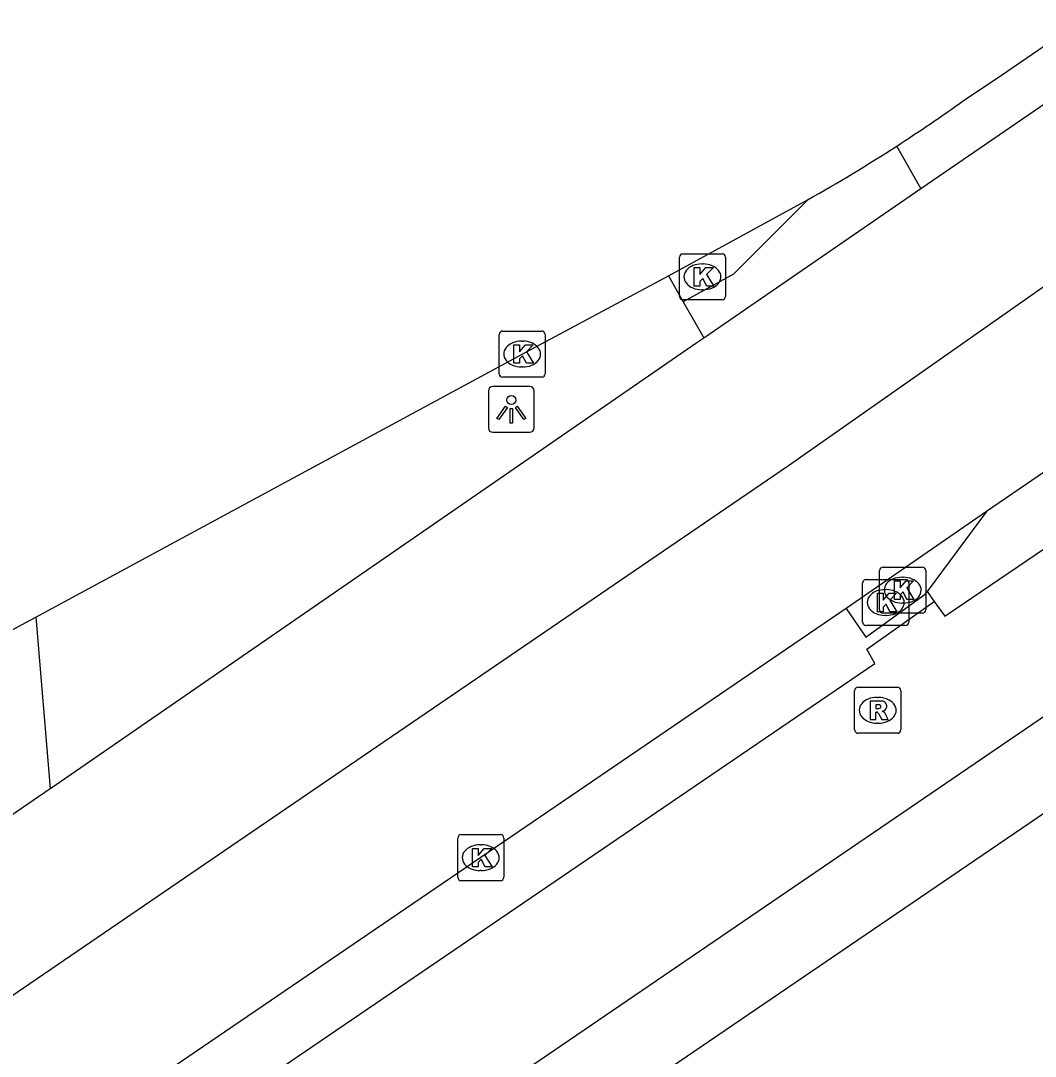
# Model space of a CAD drawing. Extents: x 157692 to 159670, y 381454 to 383289.
# Drawn here: x 157899.93 to 157921.96, y 383160.61 to 383183.08 of the extents above; entities that cross this region are included whole.
import ezdxf

# ---------------------------------------------------------------- set-up
doc = ezdxf.new("R2010")
doc.units = 0
for name, color, linetype in [('IMGEO_Berm_gesloten', 7, 'Continuous'), ('IMGEO_Berm_open', 7, 'Continuous'), ('IMGEO_Fietspad_open', 7, 'Continuous'), ('IMGEO_Kolk', 7, 'Continuous'), ('IMGEO_Lichtpunt', 7, 'Continuous'), ('IMGEO_OVBaan_gesloten', 7, 'Continuous'), ('IMGEO_Rijbaan_regionaal_gesloten', 7, 'Continuous'), ('IMGEO_Rioolput', 7, 'Continuous'), ('IMGEO_Verkeerseiland_gesloten', 7, 'Continuous'), ('IMGEO_Voetpad_open', 7, 'Continuous')]:
    doc.layers.add(name, color=color, linetype=linetype)

msp = doc.modelspace()

# ---------------------------------------------------------------- linework, layer by layer
at = {"layer": 'IMGEO_Berm_gesloten'}
for points in [[(157919.475, 383179.439), (157918.951, 383180.364)], [(157914.314, 383176.981), (157914.76, 383176.206)]]:
    msp.add_lwpolyline(points, dxfattribs=at)
at = {"layer": 'IMGEO_Berm_open'}
msp.add_lwpolyline([(157900.261, 383170.145), (157900.57, 383166.424)], dxfattribs=at)
at = {"layer": 'IMGEO_Fietspad_open'}
for points in [[(157919.766, 383170.483), (157919.995, 383170.164), (157924.545, 383173.25)], [(157868.148, 383134.571), (157871.623, 383137.076), (157875.4, 383139.766), (157888.982, 383149.073), (157918.475, 383169.138), (157918.298, 383169.449), (157919.766, 383170.483)], [(157925.087, 383169.992), (157922.064, 383167.929), (157890.766, 383146.6), (157879.23, 383138.78)]]:
    msp.add_lwpolyline(points, dxfattribs=at)
at = {"layer": 'IMGEO_Kolk'}
for p, q in [((157914.231, 383177.1), (157914.231, 383177.952)), ((157914.306, 383178.026), (157915.158, 383178.026)), ((157915.232, 383177.952), (157915.232, 383177.1)), ((157914.719, 383177.806), (157914.744, 383177.806)), ((157914.742, 383177.246), (157914.717, 383177.246)), ((157915.158, 383177.026), (157914.306, 383177.026)), ((157910.392, 383176.35), (157911.244, 383176.35)), ((157910.317, 383175.424), (157910.317, 383176.276)), ((157910.805, 383176.13), (157910.83, 383176.13)), ((157911.318, 383176.276), (157911.318, 383175.424)), ((157910.828, 383175.57), (157910.803, 383175.57)), ((157911.244, 383175.35), (157910.392, 383175.35)), ((157918.653, 383171.228), (157919.505, 383171.228)), ((157918.285, 383170.96), (157919.137, 383170.96)), ((157918.578, 383170.302), (157918.578, 383171.154)), ((157919.066, 383171.008), (157919.091, 383171.008)), ((157919.579, 383171.154), (157919.579, 383170.302)), ((157918.21, 383170.034), (157918.21, 383170.886)), ((157918.698, 383170.74), (157918.723, 383170.74)), ((157919.211, 383170.886), (157919.211, 383170.034)), ((157919.089, 383170.448), (157919.064, 383170.448)), ((157919.505, 383170.228), (157918.653, 383170.228)), ((157918.721, 383170.18), (157918.696, 383170.18)), ((157919.137, 383169.96), (157918.285, 383169.96)), ((157909.418, 383164.498), (157909.418, 383165.35)), ((157909.493, 383165.424), (157910.345, 383165.424)), ((157910.419, 383165.35), (157910.419, 383164.498)), ((157909.906, 383165.204), (157909.931, 383165.204)), ((157909.929, 383164.644), (157909.904, 383164.644)), ((157910.345, 383164.424), (157909.493, 383164.424))]:
    msp.add_line(p, q, dxfattribs=at)
for points in [[(157914.231, 383177.1), (157914.231, 383177.952)], [(157914.306, 383178.026), (157915.158, 383178.026)], [(157915.232, 383177.952), (157915.232, 383177.1)], [(157914.552, 383177.726), (157914.675, 383177.726), (157914.675, 383177.575), (157914.805, 383177.726), (157914.969, 383177.726), (157914.823, 383177.575), (157914.976, 383177.326), (157914.824, 383177.326), (157914.739, 383177.49), (157914.675, 383177.423), (157914.675, 383177.326), (157914.552, 383177.326), (157914.552, 383177.726)], [(157915.158, 383177.026), (157914.306, 383177.026)], [(157910.392, 383176.35), (157911.244, 383176.35)], [(157910.317, 383175.424), (157910.317, 383176.276)], [(157911.318, 383176.276), (157911.318, 383175.424)], [(157910.638, 383176.05), (157910.761, 383176.05), (157910.761, 383175.899), (157910.891, 383176.05), (157911.055, 383176.05), (157910.909, 383175.899), (157911.062, 383175.65), (157910.91, 383175.65), (157910.825, 383175.814), (157910.761, 383175.747), (157910.761, 383175.65), (157910.638, 383175.65), (157910.638, 383176.05)], [(157911.244, 383175.35), (157910.392, 383175.35)], [(157918.653, 383171.228), (157919.505, 383171.228)], [(157918.285, 383170.96), (157919.137, 383170.96)], [(157918.578, 383170.302), (157918.578, 383171.154)], [(157919.579, 383171.154), (157919.579, 383170.302)], [(157918.21, 383170.034), (157918.21, 383170.886)], [(157918.899, 383170.928), (157919.022, 383170.928), (157919.022, 383170.777), (157919.152, 383170.928), (157919.316, 383170.928), (157919.17, 383170.777), (157919.323, 383170.528), (157919.171, 383170.528), (157919.086, 383170.692), (157919.022, 383170.625), (157919.022, 383170.528), (157918.899, 383170.528), (157918.899, 383170.928)], [(157919.211, 383170.886), (157919.211, 383170.034)], [(157918.531, 383170.66), (157918.654, 383170.66), (157918.654, 383170.509), (157918.784, 383170.66), (157918.948, 383170.66), (157918.802, 383170.509), (157918.955, 383170.26), (157918.803, 383170.26), (157918.718, 383170.424), (157918.654, 383170.357), (157918.654, 383170.26), (157918.531, 383170.26), (157918.531, 383170.66)], [(157919.505, 383170.228), (157918.653, 383170.228)], [(157919.137, 383169.96), (157918.285, 383169.96)], [(157909.418, 383164.498), (157909.418, 383165.35)], [(157909.493, 383165.424), (157910.345, 383165.424)], [(157910.419, 383165.35), (157910.419, 383164.498)], [(157909.739, 383165.124), (157909.862, 383165.124), (157909.862, 383164.973), (157909.992, 383165.124), (157910.156, 383165.124), (157910.01, 383164.973), (157910.163, 383164.724), (157910.011, 383164.724), (157909.926, 383164.888), (157909.862, 383164.821), (157909.862, 383164.724), (157909.739, 383164.724), (157909.739, 383165.124)], [(157910.345, 383164.424), (157909.493, 383164.424)]]:
    msp.add_lwpolyline(points, dxfattribs=at)
for centre, start, end in [((157914.308, 383177.95), 91.552, 178.448), ((157914.308, 383177.95), 91.552, 178.448), ((157915.156, 383177.95), 1.552, 88.448), ((157915.156, 383177.95), 1.552, 88.448), ((157914.308, 383177.102), 181.552, 268.448), ((157914.308, 383177.102), 181.552, 268.448), ((157915.156, 383177.102), 271.552, 358.448), ((157915.156, 383177.102), 271.552, 358.448), ((157910.394, 383176.274), 91.552, 178.448), ((157910.394, 383176.274), 91.552, 178.448), ((157911.242, 383176.274), 1.552, 88.448), ((157911.242, 383176.274), 1.552, 88.448), ((157910.394, 383175.426), 181.552, 268.448), ((157910.394, 383175.426), 181.552, 268.448), ((157911.242, 383175.426), 271.552, 358.448), ((157911.242, 383175.426), 271.552, 358.448), ((157918.655, 383171.152), 91.552, 178.448), ((157918.655, 383171.152), 91.552, 178.448), ((157919.503, 383171.152), 1.552, 88.448), ((157919.503, 383171.152), 1.552, 88.448), ((157918.287, 383170.884), 91.552, 178.448), ((157918.287, 383170.884), 91.552, 178.448), ((157919.135, 383170.884), 1.552, 88.448), ((157919.135, 383170.884), 1.552, 88.448), ((157918.655, 383170.304), 181.552, 268.448), ((157918.655, 383170.304), 181.552, 268.448), ((157919.503, 383170.304), 271.552, 358.448), ((157919.503, 383170.304), 271.552, 358.448), ((157918.287, 383170.036), 181.552, 268.448), ((157918.287, 383170.036), 181.552, 268.448), ((157919.135, 383170.036), 271.552, 358.448), ((157919.135, 383170.036), 271.552, 358.448), ((157909.495, 383165.348), 91.552, 178.448), ((157909.495, 383165.348), 91.552, 178.448), ((157910.343, 383165.348), 1.552, 88.448), ((157910.343, 383165.348), 1.552, 88.448), ((157909.495, 383164.5), 181.552, 268.448), ((157909.495, 383164.5), 181.552, 268.448), ((157910.343, 383164.5), 271.552, 358.448), ((157910.343, 383164.5), 271.552, 358.448)]:
    msp.add_arc(centre, 0.0765, start, end, dxfattribs=at)
for centre, major_axis, ratio, start_param, end_param in [((157914.718, 383177.526), (-0.387, 0.002), 0.722429, 4.712389, 7.853982), ((157914.743, 383177.526), (-0.39, 0.002), 0.717154, 1.570796, 4.712389), ((157910.804, 383175.85), (-0.387, 0.002), 0.722429, 4.712389, 7.853982), ((157910.829, 383175.85), (-0.39, 0.002), 0.717154, 1.570796, 4.712389), ((157919.065, 383170.728), (-0.387, 0.002), 0.722429, 4.712389, 7.853982), ((157919.09, 383170.728), (-0.39, 0.002), 0.717154, 1.570796, 4.712389), ((157918.697, 383170.46), (-0.387, 0.002), 0.722429, 4.712389, 7.853982), ((157918.722, 383170.46), (-0.39, 0.002), 0.717154, 1.570796, 4.712389), ((157909.905, 383164.924), (-0.387, 0.002), 0.722429, 4.712389, 7.853982), ((157909.93, 383164.924), (-0.39, 0.002), 0.717154, 1.570796, 4.712389)]:
    msp.add_ellipse(centre, major_axis=major_axis, ratio=ratio, start_param=start_param, end_param=end_param, dxfattribs=at)
at = {"layer": 'IMGEO_Lichtpunt'}
for p, q in [((157910.084, 383175.054), (157910.084, 383174.247)), ((157910.084, 383175.054), (157910.084, 383174.247)), ((157910.986, 383175.149), (157910.178, 383175.149)), ((157910.986, 383175.149), (157910.178, 383175.149)), ((157911.08, 383174.247), (157911.08, 383175.054)), ((157911.08, 383174.247), (157911.08, 383175.054)), ((157910.178, 383174.153), (157910.986, 383174.153)), ((157910.178, 383174.153), (157910.986, 383174.153))]:
    msp.add_line(p, q, dxfattribs=at)
for points in [[(157910.458, 383174.718), (157910.497, 383174.69), (157910.309, 383174.428), (157910.271, 383174.455), (157910.458, 383174.718)], [(157910.56, 383174.67), (157910.607, 383174.67), (157910.607, 383174.348), (157910.56, 383174.348), (157910.56, 383174.67)], [(157910.67, 383174.69), (157910.708, 383174.717), (157910.895, 383174.455), (157910.856, 383174.427), (157910.67, 383174.69)]]:
    msp.add_lwpolyline(points, dxfattribs=at)
msp.add_circle((157910.583, 383174.852), 0.0994, dxfattribs=at)
for centre, start, end in [((157910.178, 383175.054), 90, 180), ((157910.178, 383175.054), 90, 180), ((157910.986, 383175.054), 0, 90), ((157910.986, 383175.054), 0, 90), ((157910.178, 383174.247), 180, 270), ((157910.178, 383174.247), 180, 270), ((157910.986, 383174.247), 270, 0), ((157910.986, 383174.247), 270, 360)]:
    msp.add_arc(centre, 0.0946, start, end, dxfattribs=at)
at = {"layer": 'IMGEO_OVBaan_gesloten'}
for points in [[(157920.399, 383181.349), (157921.084, 383181.81), (157922.95, 383183.083)], [(157913.992, 383177.548), (157917.03, 383179.204)], [(157900.261, 383170.145), (157910.818, 383175.85), (157913.992, 383177.548)], [(157892.252, 383165.817), (157900.059, 383170.036), (157900.261, 383170.145)]]:
    msp.add_lwpolyline(points, dxfattribs=at)
for centre, radius, start, end in [((157898.95, 383211.323), 36.858, 302.8641, 305.5868), ((157898.815, 383211.539), 37.113, 299.3933, 302.8583)]:
    msp.add_arc(centre, radius, start, end, dxfattribs=at)
at = {"layer": 'IMGEO_Rijbaan_regionaal_gesloten'}
for points in [[(157919.475, 383179.439), (157923.637, 383182.293)], [(157807.063, 383101.955), (157825.546, 383112.284), (157834.635, 383117.867), (157846.237, 383125.439), (157866.943, 383139.561), (157876.58, 383146.133), (157890.957, 383155.939), (157904.65, 383165.278), (157916.603, 383173.43), (157925.761, 383179.854)], [(157914.76, 383176.206), (157919.475, 383179.439)], [(157927.62, 383177.032), (157925.565, 383175.626), (157920.898, 383172.432)], [(157900.57, 383166.424), (157900.606, 383166.449), (157914.59, 383176.09), (157914.76, 383176.206)], [(157920.898, 383172.432), (157917.849, 383170.332)], [(157917.849, 383170.332), (157909.919, 383164.924), (157899.144, 383157.59), (157888.236, 383150.083), (157875.124, 383141.177), (157852.16, 383125.389), (157836.706, 383115.213), (157819.06, 383104.781), (157816.537, 383103.523)], [(157892.321, 383160.768), (157892.374, 383160.804), (157900.57, 383166.424)]]:
    msp.add_lwpolyline(points, dxfattribs=at)
at = {"layer": 'IMGEO_Rioolput'}
for p, q in [((157918.036, 383167.696), (157918.036, 383168.548)), ((157918.111, 383168.622), (157918.963, 383168.622)), ((157919.037, 383168.548), (157919.037, 383167.696)), ((157918.524, 383168.402), (157918.549, 383168.402)), ((157918.547, 383167.842), (157918.522, 383167.842)), ((157918.963, 383167.622), (157918.111, 383167.622))]:
    msp.add_line(p, q, dxfattribs=at)
for points in [[(157918.036, 383167.696), (157918.036, 383168.548)], [(157918.111, 383168.622), (157918.963, 383168.622)], [(157919.037, 383168.548), (157919.037, 383167.696)], [(157918.625, 383168.32), (157918.373, 383168.322), (157918.373, 383167.922)], [(157918.551, 383168.241), (157918.497, 383168.241), (157918.497, 383168.16)], [(157918.373, 383167.922), (157918.497, 383167.922), (157918.497, 383168.084), (157918.508, 383168.084)], [(157918.497, 383168.16), (157918.549, 383168.16)], [(157918.555, 383168.055), (157918.626, 383167.922), (157918.766, 383167.922), (157918.701, 383168.048)], [(157918.963, 383167.622), (157918.111, 383167.622)]]:
    msp.add_lwpolyline(points, dxfattribs=at)
for centre, radius, start, end in [((157918.113, 383168.546), 0.0765, 91.552, 178.448), ((157918.113, 383168.546), 0.0765, 91.552, 178.448), ((157918.961, 383168.546), 0.0765, 1.552, 88.448), ((157918.961, 383168.546), 0.0765, 1.552, 88.448), ((157918.557, 383168.145), 0.0964, 77.0061, 93.1865), ((157918.571, 383168.202), 0.0378, 276.6634, 79.6772), ((157918.624, 383168.21), 0.109, 350.3612, 89.416), ((157918.507, 383168.031), 0.0533, 26.0293, 88.6989), ((157918.533, 383168.349), 0.19, 274.7715, 282.9687), ((157918.622, 383168.21), 0.112, 277.5842, 350.9817), ((157918.606, 383167.995), 0.108, 29.5134, 73.7905), ((157918.113, 383167.698), 0.0765, 181.552, 268.448), ((157918.113, 383167.698), 0.0765, 181.552, 268.448), ((157918.961, 383167.698), 0.0765, 271.552, 358.448), ((157918.961, 383167.698), 0.0765, 271.552, 358.448)]:
    msp.add_arc(centre, radius, start, end, dxfattribs=at)
for centre, major_axis, ratio, start_param, end_param in [((157918.523, 383168.122), (-0.387, 0.002), 0.722429, 4.712389, 7.853982), ((157918.548, 383168.122), (-0.39, 0.002), 0.717154, 1.570796, 4.712389)]:
    msp.add_ellipse(centre, major_axis=major_axis, ratio=ratio, start_param=start_param, end_param=end_param, dxfattribs=at)
at = {"layer": 'IMGEO_Verkeerseiland_gesloten'}
msp.add_lwpolyline([(157919.61, 383170.702), (157919.766, 383170.483)], dxfattribs=at)
at = {"layer": 'IMGEO_Voetpad_open'}
for points in [[(157917.03, 383179.204), (157915.403, 383177.581), (157914.314, 383176.981)], [(157913.992, 383177.548), (157914.314, 383176.981)], [(157920.898, 383172.432), (157919.61, 383170.702)], [(157917.849, 383170.332), (157918.281, 383169.711), (157919.566, 383170.643), (157919.61, 383170.702)], [(157924.027, 383163.392), (157922.349, 383166.022), (157899.959, 383150.789), (157894.981, 383147.345), (157895.066, 383147.254), (157880.392, 383137.203)]]:
    msp.add_lwpolyline(points, dxfattribs=at)

doc.saveas('drawing.dxf')
